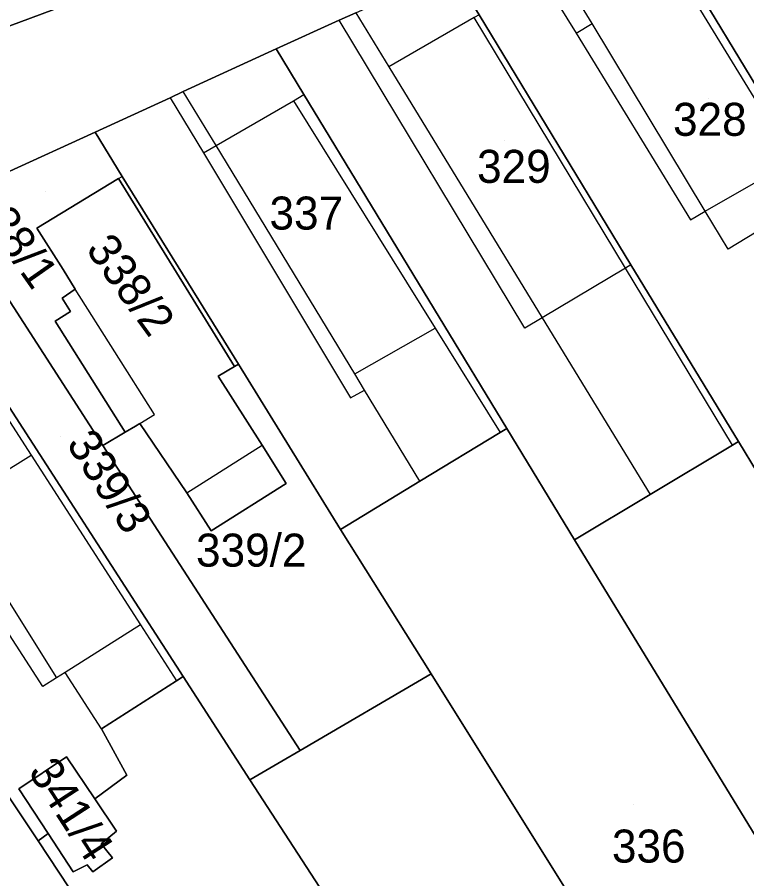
# Model space of a CAD drawing. Extents: x -263943 to -261149, y -1236934 to -1230686.
# Drawn here: x -262716.3 to -262672, y -1235680.6 to -1235628.5 of the extents above; entities that cross this region are included whole.
import ezdxf

# ---------------------------------------------------------------- set-up
doc = ezdxf.new("R2010")
doc.units = 0
for name, color, linetype in [('body_kn', 7, 'Continuous'), ('kladpar_druhypozemkov', 7, 'Continuous'), ('kladpar_hranice', 7, 'Continuous'), ('kladpar_parcelnecisla', 7, 'Continuous'), ('kladpar_plochy', 7, 'Continuous'), ('zappar_hrandruhpozemk', 7, 'Continuous')]:
    doc.layers.add(name, color=color, linetype=linetype)

msp = doc.modelspace()

# ---------------------------------------------------------------- linework, layer by layer
at = {"layer": 'body_kn'}
for p, q in [((-262696.74, -1235628.64), (-262696.74, -1235628.64)), ((-262688.56, -1235628.48), (-262688.56, -1235628.48)), ((-262688.56, -1235628.48), (-262688.56, -1235628.48)), ((-262681.42, -1235628.84), (-262681.42, -1235628.84)), ((-262682.39, -1235629.43), (-262682.39, -1235629.43)), ((-262700.56, -1235630.37), (-262700.56, -1235630.37)), ((-262693.73, -1235631.47), (-262693.73, -1235631.47)), ((-262693.73, -1235631.47), (-262693.73, -1235631.47)), ((-262706.19, -1235632.96), (-262706.19, -1235632.96)), ((-262706.99, -1235633.33), (-262706.99, -1235633.33)), ((-262706.99, -1235633.33), (-262706.99, -1235633.33)), ((-262699.51, -1235633.51), (-262699.51, -1235633.51)), ((-262698.88, -1235633.14), (-262698.88, -1235633.14)), ((-262711.54, -1235635.42), (-262711.54, -1235635.42)), ((-262704.2, -1235636.23), (-262704.2, -1235636.23)), ((-262704.2, -1235636.23), (-262704.2, -1235636.23)), ((-262704.97, -1235636.68), (-262704.97, -1235636.68)), ((-262710.11, -1235638.23), (-262710.11, -1235638.23)), ((-262710.11, -1235638.23), (-262710.11, -1235638.23)), ((-262709.89, -1235638.1), (-262709.89, -1235638.1)), ((-262674.56, -1235640.2), (-262674.56, -1235640.2)), ((-262675.46, -1235640.72), (-262675.46, -1235640.72)), ((-262715.06, -1235641.23), (-262715.06, -1235641.23)), ((-262715.06, -1235641.23), (-262715.06, -1235641.23)), ((-262673.17, -1235642.5), (-262673.17, -1235642.5)), ((-262679.06, -1235643.45), (-262679.06, -1235643.45)), ((-262679.06, -1235643.45), (-262679.06, -1235643.45)), ((-262713.48, -1235643.74), (-262713.48, -1235643.74)), ((-262679.39, -1235643.65), (-262679.39, -1235643.65)), ((-262679.39, -1235643.65), (-262679.39, -1235643.65)), ((-262712.74, -1235644.92), (-262712.74, -1235644.92)), ((-262713.53, -1235645.47), (-262713.53, -1235645.47)), ((-262713.03, -1235646.28), (-262713.03, -1235646.28)), ((-262684.44, -1235646.66), (-262684.44, -1235646.66)), ((-262713.96, -1235646.87), (-262713.96, -1235646.87)), ((-262690.93, -1235647.29), (-262690.93, -1235647.29)), ((-262690.93, -1235647.29), (-262690.93, -1235647.29)), ((-262685.5, -1235647.3), (-262685.5, -1235647.3)), ((-262703.09, -1235649.62), (-262703.09, -1235649.62)), ((-262702.85, -1235649.48), (-262702.85, -1235649.48)), ((-262704.07, -1235650.21), (-262704.07, -1235650.21)), ((-262695.8, -1235650.06), (-262695.8, -1235650.06)), ((-262695.2, -1235651.05), (-262695.2, -1235651.05)), ((-262696.05, -1235651.51), (-262696.05, -1235651.51)), ((-262707.94, -1235652.53), (-262707.94, -1235652.53)), ((-262709.09, -1235653.22), (-262709.09, -1235653.22)), ((-262708.82, -1235653.06), (-262708.82, -1235653.06)), ((-262708.82, -1235653.06), (-262708.82, -1235653.06)), ((-262686.58, -1235653.37), (-262686.58, -1235653.37)), ((-262709.72, -1235653.59), (-262709.72, -1235653.59)), ((-262686.99, -1235653.61), (-262686.99, -1235653.61)), ((-262711.07, -1235654.4), (-262711.07, -1235654.4)), ((-262711.07, -1235654.4), (-262711.07, -1235654.4)), ((-262701.42, -1235654.38), (-262701.42, -1235654.38)), ((-262672.91, -1235654.38), (-262672.91, -1235654.38)), ((-262672.91, -1235654.38), (-262672.91, -1235654.38)), ((-262672.55, -1235654.16), (-262672.55, -1235654.16)), ((-262672.55, -1235654.16), (-262672.55, -1235654.16)), ((-262715.42, -1235654.98), (-262715.42, -1235654.98)), ((-262715.42, -1235654.98), (-262715.42, -1235654.98)), ((-262714.07, -1235656.2), (-262714.07, -1235656.2)), ((-262691.85, -1235656.56), (-262691.85, -1235656.56)), ((-262691.85, -1235656.56), (-262691.85, -1235656.56)), ((-262699.95, -1235656.7), (-262699.95, -1235656.7)), ((-262705.97, -1235657.26), (-262705.97, -1235657.26)), ((-262705.97, -1235657.26), (-262705.97, -1235657.26)), ((-262677.89, -1235657.37), (-262677.89, -1235657.37)), ((-262677.89, -1235657.37), (-262677.89, -1235657.37)), ((-262704.5, -1235659.58), (-262704.5, -1235659.58)), ((-262696.67, -1235659.48), (-262696.67, -1235659.48)), ((-262696.67, -1235659.48), (-262696.67, -1235659.48)), ((-262682.48, -1235660.12), (-262682.48, -1235660.12)), ((-262708.79, -1235665.27), (-262708.79, -1235665.27)), ((-262708.79, -1235665.27), (-262708.79, -1235665.27)), ((-262713.87, -1235668.48), (-262713.87, -1235668.48)), ((-262713.35, -1235668.15), (-262713.35, -1235668.15)), ((-262713.35, -1235668.15), (-262713.35, -1235668.15)), ((-262706.19, -1235668.4), (-262706.19, -1235668.4)), ((-262691.17, -1235668.24), (-262691.17, -1235668.24)), ((-262691.17, -1235668.24), (-262691.17, -1235668.24)), ((-262714.7, -1235669.01), (-262714.7, -1235669.01)), ((-262706.6, -1235668.66), (-262706.6, -1235668.66)), ((-262711.14, -1235671.57), (-262711.14, -1235671.57)), ((-262711.14, -1235671.57), (-262711.14, -1235671.57)), ((-262713.27, -1235673.26), (-262713.27, -1235673.26)), ((-262699.11, -1235672.87), (-262699.11, -1235672.87)), ((-262700.22, -1235673.52), (-262700.22, -1235673.52)), ((-262709.62, -1235674.38), (-262709.62, -1235674.38)), ((-262702.15, -1235674.65), (-262702.15, -1235674.65)), ((-262716.16, -1235675.2), (-262716.16, -1235675.2)), ((-262711.55, -1235675.81), (-262711.55, -1235675.81)), ((-262714.38, -1235677.91), (-262714.38, -1235677.91)), ((-262710.23, -1235677.77), (-262710.23, -1235677.77)), ((-262714.98, -1235678.35), (-262714.98, -1235678.35)), ((-262711.16, -1235678.53), (-262711.16, -1235678.53)), ((-262711.16, -1235678.53), (-262711.16, -1235678.53)), ((-262710.49, -1235679.38), (-262710.49, -1235679.38)), ((-262712.02, -1235679.8), (-262712.02, -1235679.8)), ((-262712.87, -1235680.22), (-262712.87, -1235680.22)), ((-262711.68, -1235680.22), (-262711.68, -1235680.22))]:
    msp.add_line(p, q, dxfattribs=at)
at = {"layer": 'kladpar_druhypozemkov'}
for p, q in [((-262674.35, -1235633.39), (-262674.35, -1235633.39)), ((-262686.75, -1235635.94), (-262686.75, -1235635.94)), ((-262714.54, -1235639.02), (-262714.54, -1235639.02)), ((-262699.21, -1235639.27), (-262699.21, -1235639.27)), ((-262708.27, -1235645.02), (-262708.27, -1235645.02)), ((-262713.65, -1235653.87), (-262713.65, -1235653.87)), ((-262701.51, -1235660.02), (-262701.51, -1235660.02)), ((-262678.91, -1235676.17), (-262678.91, -1235676.17)), ((-262712.06, -1235677.07), (-262712.06, -1235677.07))]:
    msp.add_line(p, q, dxfattribs=at)
at = {"layer": 'kladpar_hranice'}
for points in [[(-262749.66, -1235642.87), (-262746.12, -1235641.34), (-262740.6, -1235638.98), (-262737.84, -1235637.74), (-262728.52, -1235633.55), (-262725.97, -1235632.41), (-262712.79, -1235627.53), (-262712.39, -1235627.33), (-262706.06, -1235624.16), (-262700.2, -1235621.71), (-262695.86, -1235619.86), (-262694.25, -1235620.29), (-262686.56, -1235616.78), (-262683.36, -1235615.32), (-262681.72, -1235614.71), (-262680.47, -1235614.25), (-262674.94, -1235612.21), (-262674.23, -1235611.91), (-262666.26, -1235608.5), (-262660.4, -1235606.13), (-262647.29, -1235600.84), (-262641.76, -1235598.77)], [(-262713.45, -1235625.63), (-262712.39, -1235627.33), (-262712.79, -1235627.53), (-262725.97, -1235632.41), (-262728.52, -1235633.55), (-262730.21, -1235631.37), (-262735.95, -1235621.68), (-262738.23, -1235617.94), (-262735.17, -1235616.51), (-262722.58, -1235611.03), (-262720.02, -1235615.13), (-262716.36, -1235620.98), (-262713.45, -1235625.63)], [(-262648.82, -1235640.84), (-262653.04, -1235643.5), (-262656.91, -1235637.22), (-262665.35, -1235642.7), (-262678.2, -1235621.53), (-262674.73, -1235620.15), (-262673.7, -1235619.74), (-262664.13, -1235615.96), (-262663.74, -1235615.81), (-262662, -1235618.66), (-262654.84, -1235630.38), (-262648.56, -1235640.67), (-262648.82, -1235640.84)], [(-262672.55, -1235654.16), (-262679.06, -1235643.45), (-262688.27, -1235628.31), (-262689.49, -1235626.3), (-262689.93, -1235625.57), (-262685.71, -1235624.04), (-262684.57, -1235623.63), (-262678.28, -1235621.36), (-262678.2, -1235621.53), (-262665.35, -1235642.7), (-262660.37, -1235650.95), (-262670.24, -1235657.96), (-262672.55, -1235654.16)], [(-262677.89, -1235657.37), (-262682.48, -1235660.12), (-262686.58, -1235653.37), (-262698.88, -1235633.14), (-262700.56, -1235630.37), (-262696.74, -1235628.64), (-262695.74, -1235628.19), (-262689.93, -1235625.57), (-262689.49, -1235626.3), (-262688.27, -1235628.31), (-262679.06, -1235643.45), (-262672.55, -1235654.16), (-262672.91, -1235654.38), (-262677.89, -1235657.37)], [(-262695.74, -1235628.19), (-262696.74, -1235628.64), (-262700.56, -1235630.37), (-262706.19, -1235632.96), (-262706.99, -1235633.33), (-262711.54, -1235635.42), (-262716.93, -1235637.88), (-262718.27, -1235638.49), (-262721.77, -1235640.08), (-262722.26, -1235640.31), (-262722.43, -1235643.28), (-262725.49, -1235642), (-262729.04, -1235643.54), (-262733.65, -1235645.55), (-262735.95, -1235646.55), (-262736.28, -1235646.69), (-262742.04, -1235649.12), (-262749.9, -1235652.44)], [(-262696.67, -1235659.48), (-262702.85, -1235649.48), (-262709.89, -1235638.1), (-262711.54, -1235635.42), (-262706.99, -1235633.33), (-262706.19, -1235632.96), (-262700.56, -1235630.37), (-262698.88, -1235633.14), (-262686.58, -1235653.37), (-262686.99, -1235653.61), (-262691.85, -1235656.56), (-262696.67, -1235659.48)], [(-262722.43, -1235643.28), (-262722.26, -1235640.31), (-262721.77, -1235640.08), (-262718.27, -1235638.49), (-262716.93, -1235637.88), (-262711.54, -1235635.42), (-262709.89, -1235638.1), (-262702.85, -1235649.48), (-262703.09, -1235649.62), (-262710.11, -1235638.23), (-262715.06, -1235641.23), (-262713.48, -1235643.74), (-262712.74, -1235644.92), (-262713.53, -1235645.47), (-262713.03, -1235646.28), (-262713.96, -1235646.87), (-262709.72, -1235653.59), (-262711.07, -1235654.4), (-262719.49, -1235641.38), (-262722.43, -1235643.28)], [(-262715.06, -1235641.23), (-262710.11, -1235638.23), (-262703.09, -1235649.62), (-262704.07, -1235650.21), (-262701.42, -1235654.38), (-262699.95, -1235656.7), (-262704.5, -1235659.58), (-262705.97, -1235657.26), (-262708.82, -1235653.06), (-262709.09, -1235653.22), (-262709.72, -1235653.59), (-262713.96, -1235646.87), (-262713.03, -1235646.28), (-262713.53, -1235645.47), (-262712.74, -1235644.92), (-262713.48, -1235643.74), (-262715.06, -1235641.23)], [(-262722.43, -1235643.28), (-262719.49, -1235641.38), (-262711.07, -1235654.4), (-262699.11, -1235672.87), (-262700.22, -1235673.52), (-262702.15, -1235674.65), (-262706.19, -1235668.4), (-262714.07, -1235656.2), (-262722.43, -1235643.28)], [(-262711.14, -1235671.57), (-262709.62, -1235674.38), (-262711.55, -1235675.81), (-262713.27, -1235673.26), (-262716.16, -1235675.2), (-262714.38, -1235677.91), (-262714.98, -1235678.35), (-262720.9, -1235669.5), (-262721.49, -1235668.6), (-262735.95, -1235646.55), (-262733.65, -1235645.55), (-262729.04, -1235643.54), (-262725.49, -1235642), (-262722.43, -1235643.28), (-262714.07, -1235656.2), (-262706.19, -1235668.4), (-262706.6, -1235668.66), (-262711.14, -1235671.57)], [(-262711.07, -1235654.4), (-262709.72, -1235653.59), (-262709.09, -1235653.22), (-262708.82, -1235653.06), (-262705.97, -1235657.26), (-262704.5, -1235659.58), (-262699.95, -1235656.7), (-262701.42, -1235654.38), (-262704.07, -1235650.21), (-262703.09, -1235649.62), (-262702.85, -1235649.48), (-262696.67, -1235659.48), (-262691.17, -1235668.24), (-262699.11, -1235672.87), (-262711.07, -1235654.4)], [(-262691.17, -1235668.24), (-262696.67, -1235659.48), (-262691.85, -1235656.56), (-262686.99, -1235653.61), (-262686.58, -1235653.37), (-262682.48, -1235660.12), (-262660.08, -1235696.76), (-262665.7, -1235700.73), (-262669.44, -1235703.01), (-262691.17, -1235668.24)], [(-262650.72, -1235690.09), (-262651.82, -1235691.02), (-262660.08, -1235696.76), (-262682.48, -1235660.12), (-262677.89, -1235657.37), (-262672.91, -1235654.38), (-262672.55, -1235654.16), (-262670.24, -1235657.96), (-262650.72, -1235690.09)], [(-262700, -1235700.43), (-262700.29, -1235700.61), (-262701.12, -1235699.35), (-262714.98, -1235678.35), (-262714.38, -1235677.91), (-262712.87, -1235680.22), (-262712.02, -1235679.8), (-262711.68, -1235680.22), (-262710.49, -1235679.38), (-262711.16, -1235678.53), (-262710.23, -1235677.77), (-262711.55, -1235675.81), (-262709.62, -1235674.38), (-262711.14, -1235671.57), (-262706.6, -1235668.66), (-262706.19, -1235668.4), (-262702.15, -1235674.65), (-262689.73, -1235693.77), (-262690.21, -1235694.08), (-262700, -1235700.43)], [(-262684.31, -1235702.12), (-262689.73, -1235693.77), (-262702.15, -1235674.65), (-262700.22, -1235673.52), (-262699.11, -1235672.87), (-262691.17, -1235668.24), (-262669.44, -1235703.01), (-262679.82, -1235709.26), (-262684.31, -1235702.12)], [(-262701.12, -1235699.35), (-262701.79, -1235699.81), (-262710.14, -1235705.51), (-262703.88, -1235714.95), (-262695.52, -1235709.03), (-262695, -1235708.67), (-262694.79, -1235708.99), (-262690.62, -1235715.35), (-262690.75, -1235715.43), (-262703.56, -1235723.35), (-262718.25, -1235700.77), (-262720.82, -1235696.82), (-262728.2, -1235685.95), (-262733.75, -1235677.52), (-262726.46, -1235672.97), (-262721.34, -1235669.78), (-262720.9, -1235669.5), (-262714.98, -1235678.35), (-262701.12, -1235699.35)], [(-262711.16, -1235678.53), (-262710.49, -1235679.38), (-262711.68, -1235680.22), (-262712.02, -1235679.8), (-262712.87, -1235680.22), (-262714.38, -1235677.91), (-262716.16, -1235675.2), (-262713.27, -1235673.26), (-262711.55, -1235675.81), (-262710.23, -1235677.77), (-262711.16, -1235678.53)]]:
    msp.add_lwpolyline(points, dxfattribs=at)
at = {"layer": 'kladpar_plochy'}
for points in [[(-262749.66, -1235642.87), (-262746.12, -1235641.34), (-262740.6, -1235638.98), (-262737.84, -1235637.74), (-262728.52, -1235633.55), (-262725.97, -1235632.41), (-262712.79, -1235627.53), (-262712.39, -1235627.33), (-262706.06, -1235624.16), (-262700.2, -1235621.71), (-262695.86, -1235619.86), (-262694.25, -1235620.29), (-262686.56, -1235616.78), (-262683.36, -1235615.32), (-262681.72, -1235614.71), (-262680.47, -1235614.25), (-262674.94, -1235612.21), (-262674.23, -1235611.91), (-262666.26, -1235608.5), (-262660.4, -1235606.13), (-262647.29, -1235600.84), (-262641.76, -1235598.77)], [(-262695.74, -1235628.19), (-262696.74, -1235628.64), (-262700.56, -1235630.37), (-262706.19, -1235632.96), (-262706.99, -1235633.33), (-262711.54, -1235635.42), (-262716.93, -1235637.88), (-262718.27, -1235638.49), (-262721.77, -1235640.08), (-262722.26, -1235640.31), (-262722.43, -1235643.28), (-262725.49, -1235642), (-262729.04, -1235643.54), (-262733.65, -1235645.55), (-262735.95, -1235646.55), (-262736.28, -1235646.69), (-262742.04, -1235649.12), (-262749.9, -1235652.44)]]:
    msp.add_lwpolyline(points, dxfattribs=at)
for points in [[(-262713.45, -1235625.63), (-262712.39, -1235627.33), (-262712.79, -1235627.53), (-262725.97, -1235632.41), (-262728.52, -1235633.55), (-262730.21, -1235631.37), (-262735.95, -1235621.68), (-262738.23, -1235617.94), (-262735.17, -1235616.51), (-262722.58, -1235611.03), (-262720.02, -1235615.13), (-262716.36, -1235620.98)], [(-262648.82, -1235640.84), (-262653.04, -1235643.5), (-262656.91, -1235637.22), (-262665.35, -1235642.7), (-262678.2, -1235621.53), (-262674.73, -1235620.15), (-262673.7, -1235619.74), (-262664.13, -1235615.96), (-262663.74, -1235615.81), (-262662, -1235618.66), (-262654.84, -1235630.38), (-262648.56, -1235640.67)], [(-262672.55, -1235654.16), (-262679.06, -1235643.45), (-262688.27, -1235628.31), (-262689.49, -1235626.3), (-262689.93, -1235625.57), (-262685.71, -1235624.04), (-262684.57, -1235623.63), (-262678.28, -1235621.36), (-262678.2, -1235621.53), (-262665.35, -1235642.7), (-262660.37, -1235650.95), (-262670.24, -1235657.96)], [(-262677.89, -1235657.37), (-262682.48, -1235660.12), (-262686.58, -1235653.37), (-262698.88, -1235633.14), (-262700.56, -1235630.37), (-262696.74, -1235628.64), (-262695.74, -1235628.19), (-262689.93, -1235625.57), (-262689.49, -1235626.3), (-262688.27, -1235628.31), (-262679.06, -1235643.45), (-262672.55, -1235654.16), (-262672.91, -1235654.38)], [(-262696.67, -1235659.48), (-262702.85, -1235649.48), (-262709.89, -1235638.1), (-262711.54, -1235635.42), (-262706.99, -1235633.33), (-262706.19, -1235632.96), (-262700.56, -1235630.37), (-262698.88, -1235633.14), (-262686.58, -1235653.37), (-262686.99, -1235653.61), (-262691.85, -1235656.56)], [(-262722.43, -1235643.28), (-262722.26, -1235640.31), (-262721.77, -1235640.08), (-262718.27, -1235638.49), (-262716.93, -1235637.88), (-262711.54, -1235635.42), (-262709.89, -1235638.1), (-262702.85, -1235649.48), (-262703.09, -1235649.62), (-262710.11, -1235638.23), (-262715.06, -1235641.23), (-262713.48, -1235643.74), (-262712.74, -1235644.92), (-262713.53, -1235645.47), (-262713.03, -1235646.28), (-262713.96, -1235646.87), (-262709.72, -1235653.59), (-262711.07, -1235654.4), (-262719.49, -1235641.38)], [(-262715.06, -1235641.23), (-262710.11, -1235638.23), (-262703.09, -1235649.62), (-262704.07, -1235650.21), (-262701.42, -1235654.38), (-262699.95, -1235656.7), (-262704.5, -1235659.58), (-262705.97, -1235657.26), (-262708.82, -1235653.06), (-262709.09, -1235653.22), (-262709.72, -1235653.59), (-262713.96, -1235646.87), (-262713.03, -1235646.28), (-262713.53, -1235645.47), (-262712.74, -1235644.92), (-262713.48, -1235643.74)], [(-262722.43, -1235643.28), (-262719.49, -1235641.38), (-262711.07, -1235654.4), (-262699.11, -1235672.87), (-262700.22, -1235673.52), (-262702.15, -1235674.65), (-262706.19, -1235668.4), (-262714.07, -1235656.2)], [(-262711.14, -1235671.57), (-262709.62, -1235674.38), (-262711.55, -1235675.81), (-262713.27, -1235673.26), (-262716.16, -1235675.2), (-262714.38, -1235677.91), (-262714.98, -1235678.35), (-262720.9, -1235669.5), (-262721.49, -1235668.6), (-262735.95, -1235646.55), (-262733.65, -1235645.55), (-262729.04, -1235643.54), (-262725.49, -1235642), (-262722.43, -1235643.28), (-262714.07, -1235656.2), (-262706.19, -1235668.4), (-262706.6, -1235668.66)], [(-262711.07, -1235654.4), (-262709.72, -1235653.59), (-262709.09, -1235653.22), (-262708.82, -1235653.06), (-262705.97, -1235657.26), (-262704.5, -1235659.58), (-262699.95, -1235656.7), (-262701.42, -1235654.38), (-262704.07, -1235650.21), (-262703.09, -1235649.62), (-262702.85, -1235649.48), (-262696.67, -1235659.48), (-262691.17, -1235668.24), (-262699.11, -1235672.87)], [(-262691.17, -1235668.24), (-262696.67, -1235659.48), (-262691.85, -1235656.56), (-262686.99, -1235653.61), (-262686.58, -1235653.37), (-262682.48, -1235660.12), (-262660.08, -1235696.76), (-262665.7, -1235700.73), (-262669.44, -1235703.01)], [(-262650.72, -1235690.09), (-262651.82, -1235691.02), (-262660.08, -1235696.76), (-262682.48, -1235660.12), (-262677.89, -1235657.37), (-262672.91, -1235654.38), (-262672.55, -1235654.16), (-262670.24, -1235657.96)], [(-262700, -1235700.43), (-262700.29, -1235700.61), (-262701.12, -1235699.35), (-262714.98, -1235678.35), (-262714.38, -1235677.91), (-262712.87, -1235680.22), (-262712.02, -1235679.8), (-262711.68, -1235680.22), (-262710.49, -1235679.38), (-262711.16, -1235678.53), (-262710.23, -1235677.77), (-262711.55, -1235675.81), (-262709.62, -1235674.38), (-262711.14, -1235671.57), (-262706.6, -1235668.66), (-262706.19, -1235668.4), (-262702.15, -1235674.65), (-262689.73, -1235693.77), (-262690.21, -1235694.08)], [(-262684.31, -1235702.12), (-262689.73, -1235693.77), (-262702.15, -1235674.65), (-262700.22, -1235673.52), (-262699.11, -1235672.87), (-262691.17, -1235668.24), (-262669.44, -1235703.01), (-262679.82, -1235709.26)], [(-262701.12, -1235699.35), (-262701.79, -1235699.81), (-262710.14, -1235705.51), (-262703.88, -1235714.95), (-262695.52, -1235709.03), (-262695, -1235708.67), (-262694.79, -1235708.99), (-262690.62, -1235715.35), (-262690.75, -1235715.43), (-262703.56, -1235723.35), (-262718.25, -1235700.77), (-262720.82, -1235696.82), (-262728.2, -1235685.95), (-262733.75, -1235677.52), (-262726.46, -1235672.97), (-262721.34, -1235669.78), (-262720.9, -1235669.5), (-262714.98, -1235678.35)], [(-262711.16, -1235678.53), (-262710.49, -1235679.38), (-262711.68, -1235680.22), (-262712.02, -1235679.8), (-262712.87, -1235680.22), (-262714.38, -1235677.91), (-262716.16, -1235675.2), (-262713.27, -1235673.26), (-262711.55, -1235675.81), (-262710.23, -1235677.77)]]:
    msp.add_lwpolyline(points, close=True, dxfattribs=at)
at = {"layer": 'zappar_hrandruhpozemk'}
for p, q in [((-262695.74, -1235628.19), (-262693.73, -1235631.47)), ((-262688.27, -1235628.31), (-262688.56, -1235628.48)), ((-262685.5, -1235647.3), (-262696.74, -1235628.64)), ((-262688.56, -1235628.48), (-262693.73, -1235631.47)), ((-262682.39, -1235629.43), (-262681.42, -1235628.84)), ((-262682.39, -1235629.43), (-262675.46, -1235640.72)), ((-262693.73, -1235631.47), (-262684.44, -1235646.66)), ((-262706.99, -1235633.33), (-262704.97, -1235636.68)), ((-262704.2, -1235636.23), (-262699.51, -1235633.51)), ((-262699.51, -1235633.51), (-262698.88, -1235633.14)), ((-262699.51, -1235633.51), (-262690.93, -1235647.29)), ((-262704.97, -1235636.68), (-262704.2, -1235636.23)), ((-262704.97, -1235636.68), (-262696.05, -1235651.51)), ((-262710.11, -1235638.23), (-262709.89, -1235638.1)), ((-262674.56, -1235640.2), (-262670.93, -1235638.13)), ((-262675.46, -1235640.72), (-262674.56, -1235640.2)), ((-262679.06, -1235643.45), (-262679.39, -1235643.65)), ((-262722.69, -1235643.7), (-262715.42, -1235654.98)), ((-262679.39, -1235643.65), (-262684.44, -1235646.66)), ((-262684.44, -1235646.66), (-262685.5, -1235647.3)), ((-262684.44, -1235646.66), (-262677.89, -1235657.37)), ((-262695.8, -1235650.06), (-262690.93, -1235647.29)), ((-262690.93, -1235647.29), (-262686.99, -1235653.61)), ((-262696.05, -1235651.51), (-262695.2, -1235651.05)), ((-262705.97, -1235657.26), (-262701.42, -1235654.38)), ((-262720.4, -1235658.09), (-262715.42, -1235654.98)), ((-262720.4, -1235658.09), (-262713.87, -1235668.48)), ((-262708.79, -1235665.27), (-262713.35, -1235668.15)), ((-262711.14, -1235671.57), (-262713.35, -1235668.15))]:
    msp.add_line(p, q, dxfattribs=at)
for points in [[(-262685.71, -1235624.04), (-262685.38, -1235624.57), (-262684.54, -1235625.93), (-262682.39, -1235629.43)], [(-262670.93, -1235638.13), (-262669.24, -1235637.17), (-262677.35, -1235623.91)], [(-262674.56, -1235640.2), (-262681.42, -1235628.84), (-262682.6, -1235626.88)], [(-262672.91, -1235654.38), (-262679.39, -1235643.65), (-262688.56, -1235628.48)], [(-262695.8, -1235650.06), (-262704.2, -1235636.23), (-262706.19, -1235632.96)], [(-262670.93, -1235638.13), (-262669.68, -1235640.39), (-262673.17, -1235642.5), (-262674.56, -1235640.2)], [(-262708.82, -1235653.06), (-262707.94, -1235652.53), (-262712.74, -1235644.92)], [(-262691.85, -1235656.56), (-262695.2, -1235651.05), (-262695.8, -1235650.06)], [(-262715.42, -1235654.98), (-262708.79, -1235665.27), (-262706.6, -1235668.66)], [(-262713.35, -1235668.15), (-262713.87, -1235668.48), (-262714.7, -1235669.01), (-262721.37, -1235658.7)]]:
    msp.add_lwpolyline(points, dxfattribs=at)

# ---------------------------------------------------------------- texts
at = {"layer": 'kladpar_parcelnecisla'}
for s, p in [('328', (-262676.512, -1235635.64)), ('329', (-262688.388, -1235638.49)), ('337', (-262700.967, -1235641.32)), ('339/2', (-262705.42, -1235661.74)), ('336', (-262680.214, -1235679.67))]:
    msp.add_text(s, height=2, dxfattribs=at).set_placement(p)
for s, rotation, p in [('338/1', 305, (-262719.137, -1235639.587)), ('338/2', 306, (-262712.143, -1235642.529)), ('339/3', 303, (-262713.316, -1235654.3)), ('341/4', 303, (-262715.631, -1235674.165))]:
    msp.add_text(s, height=2, rotation=rotation, dxfattribs=at).set_placement(p)

doc.saveas('drawing.dxf')
